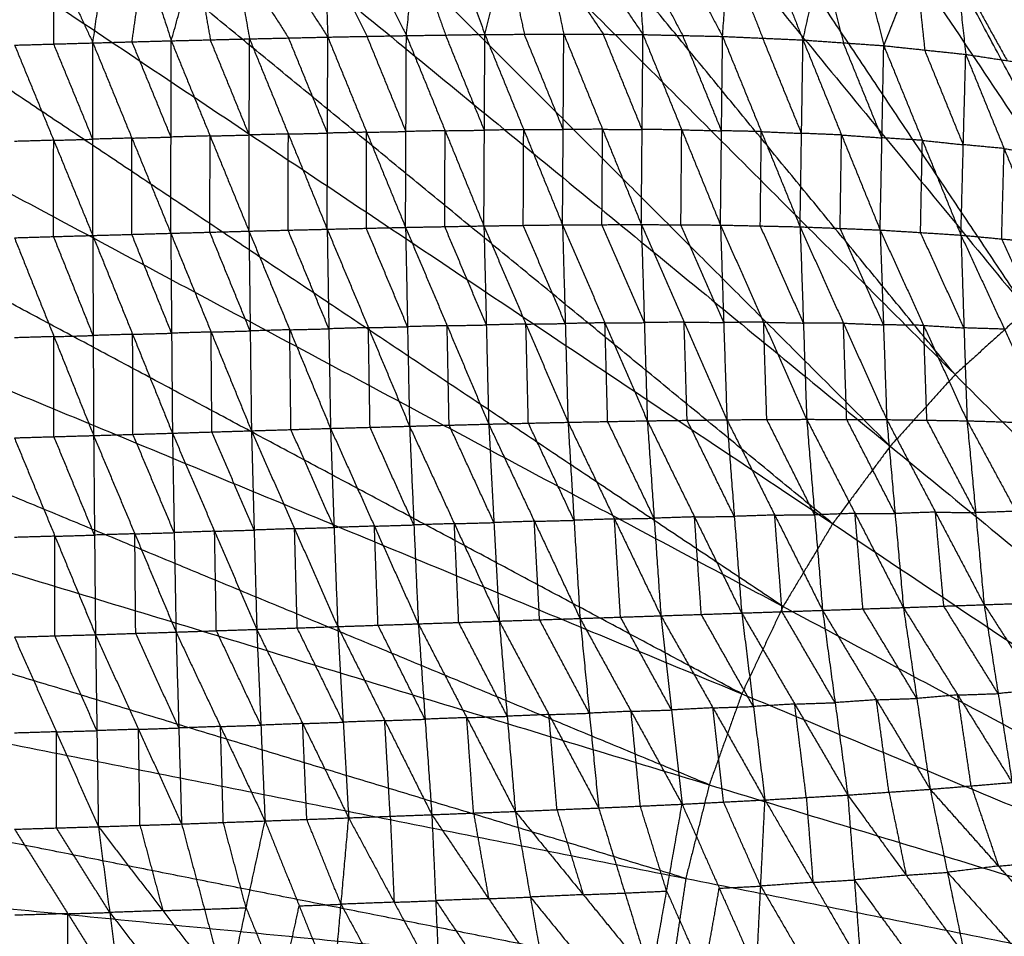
# Model space of a CAD drawing. Header units: millimetres. Extents: x -106 to 110, y -96 to 120.
# Tile 729 of 1020: x -20 to -7, y 14 to 26. Entities that reach past the tile are written whole.
import ezdxf

# ---------------------------------------------------------------- set-up
doc = ezdxf.new("R2010")
doc.units = ezdxf.units.MM
doc.header["$MEASUREMENT"] = 0
doc.layers.add('Default', color=7, linetype='Continuous', true_color=0x000000)

msp = doc.modelspace()

# ---------------------------------------------------------------- linework, layer by layer
at = {"layer": 'Default'}
for points in [[(-3.281, 24.268, 3.735), (-5.215, 30.645, 3.742), (-7.15, 37.022, 3.749)], [(-8.381, 36.581, 3.749), (-3.281, 24.268, 3.735), (1.819, 11.955, 3.722)], [(-4.463, 23.709, 3.735), (-7.013, 29.866, 3.742), (-9.564, 36.022, 3.749)], [(-10.746, 35.463, 3.749), (-4.463, 23.709, 3.735), (1.819, 11.955, 3.722)], [(-5.585, 23.037, 3.735), (-8.726, 28.914, 3.742), (-11.868, 34.79, 3.749)], [(-12.99, 34.118, 3.749), (-5.585, 23.037, 3.735), (1.819, 11.955, 3.722)], [(-6.636, 22.258, 3.735), (-10.338, 27.798, 3.742), (-14.04, 33.339, 3.749)], [(-15.091, 32.56, 3.749), (-6.636, 22.258, 3.735), (1.819, 11.955, 3.722)], [(-7.605, 21.379, 3.735), (-11.832, 26.53, 3.742), (-16.06, 31.682, 3.749)], [(-17.029, 30.803, 3.749), (-7.605, 21.379, 3.735), (1.819, 11.955, 3.722)], [(-8.483, 20.41, 3.735), (-13.195, 25.122, 3.742), (-17.907, 29.834, 3.749)], [(-18.785, 28.865, 3.749), (-8.483, 20.41, 3.735), (1.819, 11.955, 3.722)], [(-15.036, 25.971, -1.899), (-14.915, 27.13, -0.942), (-14.795, 28.288, 0.015)], [(-14.795, 28.288, 0.015), (-14.384, 27.137, -0.94), (-13.973, 25.986, -1.895)], [(-13.973, 25.986, -1.895), (-13.687, 27.146, -0.941), (-13.402, 28.307, 0.013)], [(-13.402, 28.307, 0.013), (-13.153, 27.149, -0.936), (-12.904, 25.992, -1.886)], [(-13.402, 28.307, 0.013), (-12.617, 27.146, -0.929), (-11.832, 25.985, -1.871)], [(-12.001, 28.304, 0.011), (-11.917, 27.145, -0.93), (-11.832, 25.985, -1.871)], [(-12.001, 28.304, 0.011), (-11.377, 27.132, -0.919), (-10.754, 25.96, -1.849)], [(-10.754, 25.96, -1.849), (-10.672, 27.114, -0.919), (-10.59, 28.268, 0.01)], [(-10.59, 28.268, 0.01), (-10.127, 27.09, -0.904), (-9.665, 25.912, -1.818)], [(-20.337, 28.151, 0.023), (-19.809, 27.011, -0.935), (-19.281, 25.872, -1.894)], [(-19.281, 25.872, -1.894), (-19.117, 27.031, -0.937), (-18.954, 28.189, 0.02)], [(-18.954, 28.189, 0.02), (-18.587, 27.045, -0.938), (-18.22, 25.901, -1.896)], [(-18.22, 25.901, -1.896), (-17.894, 27.064, -0.939), (-17.568, 28.226, 0.018)], [(-17.568, 28.226, 0.018), (-17.364, 27.077, -0.94), (-17.16, 25.927, -1.899)], [(-17.568, 28.226, 0.018), (-16.834, 27.089, -0.941), (-16.1, 25.951, -1.9)], [(-16.183, 28.26, 0.016), (-16.142, 27.105, -0.942), (-16.1, 25.951, -1.9)], [(-16.183, 28.26, 0.016), (-15.61, 27.115, -0.941), (-15.036, 25.971, -1.899)], [(-9.665, 25.912, -1.818), (-9.413, 27.047, -0.904), (-9.16, 28.183, 0.009)], [(-9.16, 28.183, 0.009), (-8.865, 27.009, -0.884), (-8.571, 25.835, -1.777)], [(-8.571, 25.835, -1.777), (-8.14, 26.931, -0.885), (-7.71, 28.027, 0.008)], [(-7.71, 28.027, 0.008), (-7.586, 26.872, -0.859), (-7.461, 25.717, -1.725)], [(-7.71, 28.027, 0.008), (-7.024, 26.787, -0.828), (-6.339, 25.547, -1.663)], [(-9.262, 19.36, 3.735), (-14.413, 23.587, 3.742), (-19.564, 27.815, 3.749)], [(-17.364, 27.077, -0.94), (-16.997, 26.508, -1.42), (-16.63, 25.939, -1.899)], [(-16.142, 27.105, -0.942), (-15.855, 26.533, -1.421), (-15.568, 25.961, -1.899)], [(-14.915, 27.13, -0.942), (-14.71, 26.554, -1.419), (-14.504, 25.979, -1.897)], [(-13.687, 27.146, -0.941), (-13.563, 26.568, -1.416), (-13.438, 25.989, -1.89)], [(-13.153, 27.149, -0.936), (-12.761, 26.569, -1.408), (-12.368, 25.989, -1.879)], [(-11.917, 27.145, -0.93), (-11.605, 26.559, -1.395), (-11.293, 25.972, -1.86)], [(-10.672, 27.114, -0.919), (-10.441, 26.525, -1.376), (-10.209, 25.936, -1.833)], [(-19.811, 25.857, -1.893), (-19.81, 26.434, -1.414), (-19.809, 27.011, -0.935)], [(-18.751, 25.887, -1.895), (-18.669, 26.466, -1.416), (-18.587, 27.045, -0.938)], [(-17.894, 27.064, -0.939), (-17.792, 26.489, -1.418), (-17.69, 25.914, -1.897)], [(-9.413, 27.047, -0.904), (-9.265, 26.46, -1.351), (-9.118, 25.873, -1.797)], [(-8.14, 26.931, -0.885), (-8.078, 26.354, -1.318), (-8.016, 25.776, -1.751)], [(-7.586, 26.872, -0.859), (-7.243, 26.252, -1.276), (-6.9, 25.632, -1.694)], [(-20.344, 26.764, 3.749), (-9.262, 19.36, 3.735), (1.819, 11.955, 3.722)], [(-20.341, 25.842, -1.893), (-19.811, 25.857, -1.893), (-19.281, 25.872, -1.894)], [(-19.283, 23.264, -2.895), (-19.282, 24.568, -2.394), (-19.281, 25.872, -1.894)], [(-19.281, 25.872, -1.894), (-18.751, 25.887, -1.895), (-18.22, 25.901, -1.896)], [(-19.281, 25.872, -1.894), (-18.753, 24.583, -2.396), (-18.226, 23.294, -2.899)], [(-18.223, 24.597, -2.397), (-18.487, 25.242, -2.146), (-18.751, 25.887, -1.895)], [(-18.226, 23.294, -2.899), (-18.223, 24.597, -2.397), (-18.22, 25.901, -1.896)], [(-18.22, 25.901, -1.896), (-17.69, 25.914, -1.897), (-17.16, 25.927, -1.899)], [(-18.22, 25.901, -1.896), (-17.694, 24.612, -2.4), (-17.167, 23.323, -2.903)], [(-17.164, 24.625, -2.401), (-17.427, 25.27, -2.149), (-17.69, 25.914, -1.897)], [(-17.167, 23.323, -2.903), (-17.164, 24.625, -2.401), (-17.16, 25.927, -1.899)], [(-17.16, 25.927, -1.899), (-16.63, 25.939, -1.899), (-16.1, 25.951, -1.9)], [(-17.16, 25.927, -1.899), (-16.634, 24.638, -2.403), (-16.108, 23.349, -2.907)], [(-16.104, 24.65, -2.404), (-16.367, 25.295, -2.151), (-16.63, 25.939, -1.899)], [(-16.108, 23.349, -2.907), (-16.104, 24.65, -2.404), (-16.1, 25.951, -1.9)], [(-16.1, 25.951, -1.9), (-15.568, 25.961, -1.899), (-15.036, 25.971, -1.899)], [(-16.1, 25.951, -1.9), (-15.574, 24.662, -2.404), (-15.047, 23.374, -2.909)], [(-15.041, 24.672, -2.404), (-15.305, 25.317, -2.152), (-15.568, 25.961, -1.899)], [(-15.047, 23.374, -2.909), (-15.041, 24.672, -2.404), (-15.036, 25.971, -1.899)], [(-15.036, 25.971, -1.899), (-14.504, 25.979, -1.897), (-13.973, 25.986, -1.895)], [(-15.036, 25.971, -1.899), (-14.511, 24.683, -2.402), (-13.986, 23.394, -2.906)], [(-13.979, 24.69, -2.4), (-14.242, 25.334, -2.148), (-14.504, 25.979, -1.897)], [(-13.986, 23.394, -2.906), (-13.979, 24.69, -2.4), (-13.973, 25.986, -1.895)], [(-13.973, 25.986, -1.895), (-13.438, 25.989, -1.89), (-12.904, 25.992, -1.886)], [(-13.973, 25.986, -1.895), (-13.447, 24.697, -2.395), (-12.921, 23.408, -2.896)], [(-12.912, 24.7, -2.391), (-13.175, 25.344, -2.141), (-13.438, 25.989, -1.89)], [(-12.921, 23.408, -2.896), (-12.912, 24.7, -2.391), (-12.904, 25.992, -1.886)], [(-12.904, 25.992, -1.886), (-12.379, 24.702, -2.382), (-11.854, 23.412, -2.878)], [(-12.904, 25.992, -1.886), (-12.368, 25.989, -1.879), (-11.832, 25.985, -1.871)], [(-11.843, 24.699, -2.374), (-12.106, 25.344, -2.127), (-12.368, 25.989, -1.879)], [(-11.854, 23.412, -2.878), (-11.843, 24.699, -2.374), (-11.832, 25.985, -1.871)], [(-11.832, 25.985, -1.871), (-11.307, 24.695, -2.36), (-10.782, 23.405, -2.848)], [(-11.832, 25.985, -1.871), (-11.293, 25.972, -1.86), (-10.754, 25.96, -1.849)], [(-10.768, 24.682, -2.348), (-11.03, 25.327, -2.104), (-11.293, 25.972, -1.86)], [(-10.782, 23.405, -2.848), (-10.768, 24.682, -2.348), (-10.754, 25.96, -1.849)], [(-10.754, 25.96, -1.849), (-10.229, 24.671, -2.327), (-9.704, 23.381, -2.804)], [(-10.754, 25.96, -1.849), (-10.209, 25.936, -1.833), (-9.665, 25.912, -1.818)], [(-9.684, 24.647, -2.311), (-9.947, 25.291, -2.072), (-10.209, 25.936, -1.833)], [(-9.704, 23.381, -2.804), (-9.684, 24.647, -2.311), (-9.665, 25.912, -1.818)], [(-9.665, 25.912, -1.818), (-9.143, 24.625, -2.281), (-8.62, 23.338, -2.745)], [(-9.665, 25.912, -1.818), (-9.118, 25.873, -1.797), (-8.571, 25.835, -1.777)], [(-8.595, 24.586, -2.261), (-8.857, 25.23, -2.029), (-9.118, 25.873, -1.797)], [(-20.341, 25.842, -1.893), (-19.812, 24.553, -2.394), (-19.283, 23.264, -2.895)], [(-19.282, 24.568, -2.394), (-19.546, 25.213, -2.144), (-19.811, 25.857, -1.893)], [(-8.62, 23.338, -2.745), (-8.595, 24.586, -2.261), (-8.571, 25.835, -1.777)], [(-8.571, 25.835, -1.777), (-8.048, 24.552, -2.223), (-7.526, 23.269, -2.67)], [(-8.571, 25.835, -1.777), (-8.016, 25.776, -1.751), (-7.461, 25.717, -1.725)], [(-7.494, 24.493, -2.197), (-7.755, 25.135, -1.974), (-8.016, 25.776, -1.751)], [(-9.935, 18.238, 3.735), (-15.475, 21.94, 3.742), (-21.016, 25.642, 3.749)], [(-7.526, 23.269, -2.67), (-7.494, 24.493, -2.197), (-7.461, 25.717, -1.725)], [(-7.461, 25.717, -1.725), (-6.941, 24.441, -2.152), (-6.422, 23.165, -2.578)], [(-7.461, 25.717, -1.725), (-6.9, 25.632, -1.694), (-6.339, 25.547, -1.663)], [(-15.574, 24.662, -2.404), (-15.308, 24.667, -2.404), (-15.041, 24.672, -2.404)], [(-14.511, 24.683, -2.402), (-14.776, 24.677, -2.403), (-15.041, 24.672, -2.404)], [(-14.516, 23.384, -2.907), (-14.514, 24.033, -2.655), (-14.511, 24.683, -2.402)], [(-14.511, 24.683, -2.402), (-14.245, 24.686, -2.401), (-13.979, 24.69, -2.4)], [(-13.447, 24.697, -2.395), (-13.713, 24.693, -2.398), (-13.979, 24.69, -2.4)], [(-13.453, 23.401, -2.901), (-13.45, 24.049, -2.648), (-13.447, 24.697, -2.395)], [(-13.447, 24.697, -2.395), (-13.18, 24.698, -2.393), (-12.912, 24.7, -2.391)], [(-12.379, 24.702, -2.382), (-12.646, 24.701, -2.386), (-12.912, 24.7, -2.391)], [(-12.388, 23.41, -2.887), (-12.383, 24.056, -2.634), (-12.379, 24.702, -2.382)], [(-12.379, 24.702, -2.382), (-12.111, 24.7, -2.378), (-11.843, 24.699, -2.374)], [(-11.307, 24.695, -2.36), (-11.575, 24.697, -2.367), (-11.843, 24.699, -2.374)], [(-11.318, 23.408, -2.863), (-11.313, 24.052, -2.611), (-11.307, 24.695, -2.36)], [(-11.307, 24.695, -2.36), (-11.037, 24.689, -2.354), (-10.768, 24.682, -2.348)], [(-10.229, 24.671, -2.327), (-10.498, 24.676, -2.337), (-10.768, 24.682, -2.348)], [(-10.243, 23.393, -2.826), (-10.236, 24.032, -2.576), (-10.229, 24.671, -2.327)], [(-10.229, 24.671, -2.327), (-9.957, 24.659, -2.319), (-9.684, 24.647, -2.311)], [(-19.812, 24.553, -2.394), (-20.077, 24.545, -2.394), (-20.343, 24.538, -2.394)], [(-19.813, 23.249, -2.895), (-19.813, 23.901, -2.644), (-19.812, 24.553, -2.394)], [(-19.812, 24.553, -2.394), (-19.547, 24.56, -2.394), (-19.282, 24.568, -2.394)], [(-18.753, 24.583, -2.396), (-19.018, 24.575, -2.395), (-19.282, 24.568, -2.394)], [(-18.754, 23.279, -2.897), (-18.754, 23.931, -2.647), (-18.753, 24.583, -2.396)], [(-18.753, 24.583, -2.396), (-18.488, 24.59, -2.397), (-18.223, 24.597, -2.397)], [(-17.694, 24.612, -2.4), (-17.959, 24.605, -2.399), (-18.223, 24.597, -2.397)], [(-17.697, 23.308, -2.901), (-17.695, 23.96, -2.65), (-17.694, 24.612, -2.4)], [(-17.694, 24.612, -2.4), (-17.429, 24.618, -2.4), (-17.164, 24.625, -2.401)], [(-16.634, 24.638, -2.403), (-16.899, 24.632, -2.402), (-17.164, 24.625, -2.401)], [(-16.638, 23.336, -2.905), (-16.636, 23.987, -2.654), (-16.634, 24.638, -2.403)], [(-16.634, 24.638, -2.403), (-16.369, 24.644, -2.403), (-16.104, 24.65, -2.404)], [(-15.574, 24.662, -2.404), (-15.839, 24.656, -2.404), (-16.104, 24.65, -2.404)], [(-15.578, 23.362, -2.908), (-15.576, 24.012, -2.656), (-15.574, 24.662, -2.404)], [(-9.143, 24.625, -2.281), (-9.413, 24.636, -2.296), (-9.684, 24.647, -2.311)], [(-9.162, 23.36, -2.775), (-9.152, 23.992, -2.528), (-9.143, 24.625, -2.281)], [(-9.143, 24.625, -2.281), (-8.869, 24.606, -2.271), (-8.595, 24.586, -2.261)], [(-8.048, 24.552, -2.223), (-8.322, 24.569, -2.242), (-8.595, 24.586, -2.261)], [(-8.073, 23.304, -2.707), (-8.061, 23.928, -2.465), (-8.048, 24.552, -2.223)], [(-8.048, 24.552, -2.223), (-7.771, 24.523, -2.21), (-7.494, 24.493, -2.197)], [(-21.688, 24.52, 3.749), (-9.935, 18.238, 3.735), (1.819, 11.955, 3.722)], [(-6.941, 24.441, -2.152), (-7.217, 24.467, -2.175), (-7.494, 24.493, -2.197)], [(-6.974, 23.217, -2.624), (-6.958, 23.829, -2.388), (-6.941, 24.441, -2.152)], [(-6.941, 24.441, -2.152), (-6.661, 24.399, -2.136), (-6.38, 24.356, -2.121)], [(-10.494, 17.056, 3.735), (-16.371, 20.197, 3.742), (-22.248, 23.338, 3.749)], [(-17.167, 23.323, -2.903), (-16.638, 23.336, -2.905), (-16.108, 23.349, -2.907)], [(-16.086, 22, -3.024), (-16.362, 22.668, -2.965), (-16.638, 23.336, -2.905)], [(-16.108, 23.349, -2.907), (-15.578, 23.362, -2.908), (-15.047, 23.374, -2.909)], [(-16.108, 23.349, -2.907), (-16.086, 22, -3.024), (-16.063, 20.651, -3.14)], [(-16.108, 23.349, -2.907), (-15.55, 22.015, -3.026), (-14.993, 20.681, -3.145)], [(-15.02, 22.028, -3.027), (-15.299, 22.695, -2.967), (-15.578, 23.362, -2.908)], [(-15.047, 23.374, -2.909), (-14.516, 23.384, -2.907), (-13.986, 23.394, -2.906)], [(-15.047, 23.374, -2.909), (-15.02, 22.028, -3.027), (-14.993, 20.681, -3.145)], [(-15.047, 23.374, -2.909), (-14.484, 22.042, -3.027), (-13.921, 20.709, -3.145)], [(-13.953, 22.052, -3.025), (-14.235, 22.718, -2.966), (-14.516, 23.384, -2.907)], [(-13.986, 23.394, -2.906), (-13.453, 23.401, -2.901), (-12.921, 23.408, -2.896)], [(-13.986, 23.394, -2.906), (-13.953, 22.052, -3.025), (-13.921, 20.709, -3.145)], [(-13.986, 23.394, -2.906), (-13.417, 22.064, -3.022), (-12.847, 20.734, -3.138)], [(-12.884, 22.071, -3.017), (-13.169, 22.736, -2.959), (-13.453, 23.401, -2.901)], [(-12.921, 23.408, -2.896), (-12.388, 23.41, -2.887), (-11.854, 23.412, -2.878)], [(-12.921, 23.408, -2.896), (-12.884, 22.071, -3.017), (-12.847, 20.734, -3.138)], [(-12.921, 23.408, -2.896), (-12.347, 22.081, -3.009), (-11.773, 20.754, -3.122)], [(-11.813, 22.083, -3), (-12.101, 22.747, -2.943), (-12.388, 23.41, -2.887)], [(-11.854, 23.412, -2.878), (-11.813, 22.083, -3), (-11.773, 20.754, -3.122)], [(-11.854, 23.412, -2.878), (-11.318, 23.408, -2.863), (-10.782, 23.405, -2.848)], [(-11.854, 23.412, -2.878), (-11.275, 22.09, -2.985), (-10.695, 20.768, -3.093)], [(-10.739, 22.086, -2.97), (-11.028, 22.747, -2.917), (-11.318, 23.408, -2.863)], [(-10.782, 23.405, -2.848), (-10.739, 22.086, -2.97), (-10.695, 20.768, -3.093)], [(-10.782, 23.405, -2.848), (-10.243, 23.393, -2.826), (-9.704, 23.381, -2.804)], [(-10.782, 23.405, -2.848), (-10.198, 22.089, -2.948), (-9.615, 20.774, -3.049)], [(-9.659, 22.078, -2.927), (-9.951, 22.735, -2.876), (-10.243, 23.393, -2.826)], [(-9.704, 23.381, -2.804), (-9.659, 22.078, -2.927), (-9.615, 20.774, -3.049)], [(-9.704, 23.381, -2.804), (-9.162, 23.36, -2.775), (-8.62, 23.338, -2.745)], [(-9.704, 23.381, -2.804), (-9.117, 22.076, -2.896), (-8.531, 20.77, -2.988)], [(-8.575, 22.054, -2.867), (-8.869, 22.707, -2.821), (-9.162, 23.36, -2.775)], [(-8.62, 23.338, -2.745), (-8.575, 22.054, -2.867), (-8.531, 20.77, -2.988)], [(-8.62, 23.338, -2.745), (-8.073, 23.304, -2.707), (-7.526, 23.269, -2.67)], [(-8.62, 23.338, -2.745), (-8.031, 22.046, -2.827), (-7.443, 20.754, -2.909)], [(-20.344, 23.233, -2.895), (-19.813, 23.249, -2.895), (-19.283, 23.264, -2.895)], [(-20.344, 23.233, -2.895), (-19.808, 21.894, -3.009), (-19.271, 20.554, -3.123)], [(-19.277, 21.909, -3.009), (-19.545, 22.579, -2.952), (-19.813, 23.249, -2.895)], [(-19.283, 23.264, -2.895), (-18.754, 23.279, -2.897), (-18.226, 23.294, -2.899)], [(-19.283, 23.264, -2.895), (-19.277, 21.909, -3.009), (-19.271, 20.554, -3.123)], [(-19.283, 23.264, -2.895), (-18.743, 21.925, -3.011), (-18.204, 20.586, -3.128)], [(-18.215, 21.94, -3.013), (-18.485, 22.609, -2.955), (-18.754, 23.279, -2.897)], [(-18.226, 23.294, -2.899), (-17.697, 23.308, -2.901), (-17.167, 23.323, -2.903)], [(-18.226, 23.294, -2.899), (-18.215, 21.94, -3.013), (-18.204, 20.586, -3.128)], [(-18.226, 23.294, -2.899), (-17.68, 21.956, -3.016), (-17.134, 20.619, -3.134)], [(-17.151, 21.971, -3.019), (-17.424, 22.639, -2.96), (-17.697, 23.308, -2.901)], [(-17.167, 23.323, -2.903), (-17.151, 21.971, -3.019), (-17.134, 20.619, -3.134)], [(-17.167, 23.323, -2.903), (-16.615, 21.987, -3.022), (-16.063, 20.651, -3.14)], [(-7.485, 22.012, -2.789), (-7.779, 22.658, -2.748), (-8.073, 23.304, -2.707)], [(-7.526, 23.269, -2.67), (-7.485, 22.012, -2.789), (-7.443, 20.754, -2.909)], [(-7.526, 23.269, -2.67), (-6.974, 23.217, -2.624), (-6.422, 23.165, -2.578)], [(-7.526, 23.269, -2.67), (-6.937, 21.995, -2.741), (-6.348, 20.721, -2.812)], [(-6.385, 21.943, -2.695), (-6.679, 22.58, -2.66), (-6.974, 23.217, -2.624)], [(-22.807, 22.156, 3.749), (-10.494, 17.056, 3.735), (1.819, 11.955, 3.722)], [(-6.636, 22.258, 3.735), (-7.12, 21.818, 3.735), (-7.605, 21.379, 3.735)], [(-15.55, 22.015, -3.026), (-15.818, 22.008, -3.025), (-16.086, 22, -3.024)], [(-15.55, 22.015, -3.026), (-15.285, 22.021, -3.026), (-15.02, 22.028, -3.027)], [(-15.528, 20.666, -3.143), (-15.539, 21.341, -3.084), (-15.55, 22.015, -3.026)], [(-14.484, 22.042, -3.027), (-14.752, 22.035, -3.027), (-15.02, 22.028, -3.027)], [(-14.484, 22.042, -3.027), (-14.219, 22.047, -3.026), (-13.953, 22.052, -3.025)], [(-14.457, 20.695, -3.145), (-14.47, 21.368, -3.086), (-14.484, 22.042, -3.027)], [(-13.417, 22.064, -3.022), (-13.685, 22.058, -3.023), (-13.953, 22.052, -3.025)], [(-13.417, 22.064, -3.022), (-13.15, 22.067, -3.019), (-12.884, 22.071, -3.017)], [(-13.384, 20.722, -3.141), (-13.4, 21.393, -3.081), (-13.417, 22.064, -3.022)], [(-12.347, 22.081, -3.009), (-12.616, 22.076, -3.013), (-12.884, 22.071, -3.017)], [(-12.347, 22.081, -3.009), (-12.08, 22.082, -3.004), (-11.813, 22.083, -3)], [(-12.31, 20.744, -3.13), (-12.328, 21.413, -3.069), (-12.347, 22.081, -3.009)], [(-11.275, 22.09, -2.985), (-11.544, 22.087, -2.992), (-11.813, 22.083, -3)], [(-11.234, 20.761, -3.107), (-11.254, 21.426, -3.046), (-11.275, 22.09, -2.985)], [(-11.275, 22.09, -2.985), (-11.007, 22.088, -2.978), (-10.739, 22.086, -2.97)], [(-10.198, 22.089, -2.948), (-10.469, 22.088, -2.959), (-10.739, 22.086, -2.97)], [(-10.155, 20.771, -3.071), (-10.177, 21.43, -3.01), (-10.198, 22.089, -2.948)], [(-10.198, 22.089, -2.948), (-9.929, 22.083, -2.937), (-9.659, 22.078, -2.927)], [(-9.117, 22.076, -2.896), (-9.388, 22.077, -2.911), (-9.659, 22.078, -2.927)], [(-9.073, 20.772, -3.019), (-9.095, 21.424, -2.957), (-9.117, 22.076, -2.896)], [(-9.117, 22.076, -2.896), (-8.846, 22.065, -2.881), (-8.575, 22.054, -2.867)], [(-8.031, 22.046, -2.827), (-8.303, 22.05, -2.847), (-8.575, 22.054, -2.867)], [(-7.987, 20.762, -2.949), (-8.009, 21.404, -2.888), (-8.031, 22.046, -2.827)], [(-8.031, 22.046, -2.827), (-7.758, 22.029, -2.808), (-7.485, 22.012, -2.789)], [(-6.937, 21.995, -2.741), (-7.211, 22.003, -2.765), (-7.485, 22.012, -2.789)], [(-19.808, 21.894, -3.009), (-20.076, 21.886, -3.009), (-20.344, 21.878, -3.009)], [(-19.808, 21.894, -3.009), (-19.542, 21.901, -3.009), (-19.277, 21.909, -3.009)], [(-19.808, 20.539, -3.123), (-19.808, 21.216, -3.066), (-19.808, 21.894, -3.009)], [(-18.743, 21.925, -3.011), (-19.01, 21.917, -3.01), (-19.277, 21.909, -3.009)], [(-18.743, 21.925, -3.011), (-18.479, 21.933, -3.012), (-18.215, 21.94, -3.013)], [(-18.738, 20.57, -3.125), (-18.74, 21.248, -3.068), (-18.743, 21.925, -3.011)], [(-17.68, 21.956, -3.016), (-17.947, 21.948, -3.015), (-18.215, 21.94, -3.013)], [(-17.68, 21.956, -3.016), (-17.415, 21.964, -3.017), (-17.151, 21.971, -3.019)], [(-17.669, 20.603, -3.131), (-17.675, 21.279, -3.074), (-17.68, 21.956, -3.016)], [(-16.615, 21.987, -3.022), (-16.883, 21.979, -3.02), (-17.151, 21.971, -3.019)], [(-16.615, 21.987, -3.022), (-16.35, 21.993, -3.023), (-16.086, 22, -3.024)], [(-16.599, 20.635, -3.137), (-16.607, 21.311, -3.08), (-16.615, 21.987, -3.022)], [(-7.605, 21.379, 3.735), (-8.044, 20.895, 3.735), (-8.483, 20.41, 3.735)], [(-10.934, 15.824, 3.735), (-17.091, 18.374, 3.742), (-23.247, 20.924, 3.749)], [(-16.063, 20.651, -3.14), (-15.528, 20.666, -3.143), (-14.993, 20.681, -3.145)], [(-14.993, 20.681, -3.145), (-14.457, 20.695, -3.145), (-13.921, 20.709, -3.145)], [(-14.993, 20.681, -3.145), (-14.934, 19.343, -2.992), (-14.874, 18.004, -2.839)], [(-14.993, 20.681, -3.145), (-14.386, 19.361, -2.991), (-13.779, 18.041, -2.838)], [(-13.85, 19.375, -2.991), (-14.153, 20.035, -3.068), (-14.457, 20.695, -3.145)], [(-13.921, 20.709, -3.145), (-13.384, 20.722, -3.141), (-12.847, 20.734, -3.138)], [(-13.921, 20.709, -3.145), (-13.85, 19.375, -2.991), (-13.779, 18.041, -2.838)], [(-13.921, 20.709, -3.145), (-13.303, 19.393, -2.987), (-12.684, 18.077, -2.83)], [(-12.766, 19.406, -2.984), (-13.075, 20.064, -3.063), (-13.384, 20.722, -3.141)], [(-12.847, 20.734, -3.138), (-12.31, 20.744, -3.13), (-11.773, 20.754, -3.122)], [(-12.847, 20.734, -3.138), (-12.766, 19.406, -2.984), (-12.684, 18.077, -2.83)], [(-12.847, 20.734, -3.138), (-12.218, 19.424, -2.976), (-11.589, 18.113, -2.814)], [(-11.681, 19.434, -2.968), (-11.995, 20.089, -3.049), (-12.31, 20.744, -3.13)], [(-11.773, 20.754, -3.122), (-11.234, 20.761, -3.107), (-10.695, 20.768, -3.093)], [(-11.773, 20.754, -3.122), (-11.681, 19.434, -2.968), (-11.589, 18.113, -2.814)], [(-11.773, 20.754, -3.122), (-11.134, 19.452, -2.954), (-10.495, 18.15, -2.787)], [(-10.595, 19.459, -2.94), (-10.915, 20.11, -3.023), (-11.234, 20.761, -3.107)], [(-10.695, 20.768, -3.093), (-10.155, 20.771, -3.071), (-9.615, 20.774, -3.049)], [(-10.695, 20.768, -3.093), (-10.595, 19.459, -2.94), (-10.495, 18.15, -2.787)], [(-10.695, 20.768, -3.093), (-10.048, 19.477, -2.919), (-9.4, 18.187, -2.746)], [(-9.507, 19.48, -2.897), (-9.831, 20.126, -2.984), (-10.155, 20.771, -3.071)], [(-9.615, 20.774, -3.049), (-9.507, 19.48, -2.897), (-9.4, 18.187, -2.746)], [(-9.615, 20.774, -3.049), (-9.073, 20.772, -3.019), (-8.531, 20.77, -2.988)], [(-9.615, 20.774, -3.049), (-8.96, 19.499, -2.869), (-8.305, 18.224, -2.689)], [(-8.418, 19.497, -2.839), (-8.745, 20.135, -2.929), (-9.073, 20.772, -3.019)], [(-8.531, 20.77, -2.988), (-8.418, 19.497, -2.839), (-8.305, 18.224, -2.689)], [(-8.531, 20.77, -2.988), (-7.987, 20.762, -2.949), (-7.443, 20.754, -2.909)], [(-8.531, 20.77, -2.988), (-7.871, 19.517, -2.802), (-7.212, 18.263, -2.617)], [(-7.327, 19.509, -2.763), (-7.657, 20.135, -2.856), (-7.987, 20.762, -2.949)], [(-7.443, 20.754, -2.909), (-7.327, 19.509, -2.763), (-7.212, 18.263, -2.617)], [(-7.443, 20.754, -2.909), (-6.895, 20.737, -2.861), (-6.348, 20.721, -2.812)], [(-7.443, 20.754, -2.909), (-6.78, 19.528, -2.719), (-6.117, 18.302, -2.528)], [(-20.344, 20.523, -3.123), (-19.808, 20.539, -3.123), (-19.271, 20.554, -3.123)], [(-19.259, 19.206, -2.973), (-19.533, 19.872, -3.048), (-19.808, 20.539, -3.123)], [(-19.271, 20.554, -3.123), (-18.738, 20.57, -3.125), (-18.204, 20.586, -3.128)], [(-19.271, 20.554, -3.123), (-19.259, 19.206, -2.973), (-19.246, 17.857, -2.823)], [(-19.271, 20.554, -3.123), (-18.713, 19.223, -2.975), (-18.155, 17.892, -2.827)], [(-18.18, 19.239, -2.977), (-18.459, 19.905, -3.051), (-18.738, 20.57, -3.125)], [(-18.204, 20.586, -3.128), (-17.669, 20.603, -3.131), (-17.134, 20.619, -3.134)], [(-18.204, 20.586, -3.128), (-18.18, 19.239, -2.977), (-18.155, 17.892, -2.827)], [(-18.204, 20.586, -3.128), (-17.633, 19.258, -2.98), (-17.062, 17.929, -2.832)], [(-17.098, 19.274, -2.983), (-17.384, 19.938, -3.057), (-17.669, 20.603, -3.131)], [(-17.134, 20.619, -3.134), (-16.599, 20.635, -3.137), (-16.063, 20.651, -3.14)], [(-17.134, 20.619, -3.134), (-17.098, 19.274, -2.983), (-17.062, 17.929, -2.832)], [(-17.134, 20.619, -3.134), (-16.55, 19.293, -2.985), (-15.966, 17.967, -2.837)], [(-16.015, 19.309, -2.989), (-16.307, 19.972, -3.063), (-16.599, 20.635, -3.137)], [(-16.063, 20.651, -3.14), (-16.015, 19.309, -2.989), (-15.966, 17.967, -2.837)], [(-16.063, 20.651, -3.14), (-15.469, 19.327, -2.99), (-14.874, 18.004, -2.839)], [(-14.934, 19.343, -2.992), (-15.231, 20.004, -3.067), (-15.528, 20.666, -3.143)], [(-20.344, 20.523, -3.123), (-19.795, 19.19, -2.973), (-19.246, 17.857, -2.823)], [(-8.483, 20.41, 3.735), (-8.873, 19.885, 3.735), (-9.262, 19.36, 3.735)], [(-23.688, 19.693, 3.749), (-10.934, 15.824, 3.735), (1.819, 11.955, 3.722)], [(-10.048, 19.477, -2.919), (-10.321, 19.468, -2.929), (-10.595, 19.459, -2.94)], [(-10.048, 19.477, -2.919), (-9.778, 19.479, -2.908), (-9.507, 19.48, -2.897)], [(-9.947, 18.168, -2.766), (-9.998, 18.823, -2.843), (-10.048, 19.477, -2.919)], [(-8.96, 19.499, -2.869), (-9.234, 19.49, -2.883), (-9.507, 19.48, -2.897)], [(-8.853, 18.206, -2.717), (-8.906, 18.852, -2.793), (-8.96, 19.499, -2.869)], [(-8.96, 19.499, -2.869), (-8.689, 19.498, -2.854), (-8.418, 19.497, -2.839)], [(-7.871, 19.517, -2.802), (-8.145, 19.507, -2.821), (-8.418, 19.497, -2.839)], [(-7.758, 18.244, -2.653), (-7.815, 18.88, -2.728), (-7.871, 19.517, -2.802)], [(-7.871, 19.517, -2.802), (-7.599, 19.513, -2.783), (-7.327, 19.509, -2.763)], [(-6.78, 19.528, -2.719), (-7.054, 19.518, -2.741), (-7.327, 19.509, -2.763)], [(-15.469, 19.327, -2.99), (-15.201, 19.335, -2.991), (-14.934, 19.343, -2.992)], [(-14.386, 19.361, -2.991), (-14.66, 19.352, -2.992), (-14.934, 19.343, -2.992)], [(-14.386, 19.361, -2.991), (-14.118, 19.368, -2.991), (-13.85, 19.375, -2.991)], [(-14.327, 18.022, -2.839), (-14.356, 18.692, -2.915), (-14.386, 19.361, -2.991)], [(-13.303, 19.393, -2.987), (-13.576, 19.384, -2.989), (-13.85, 19.375, -2.991)], [(-13.303, 19.393, -2.987), (-13.034, 19.399, -2.986), (-12.766, 19.406, -2.984)], [(-13.232, 18.059, -2.834), (-13.267, 18.726, -2.911), (-13.303, 19.393, -2.987)], [(-12.218, 19.424, -2.976), (-12.492, 19.415, -2.98), (-12.766, 19.406, -2.984)], [(-12.218, 19.424, -2.976), (-11.949, 19.429, -2.972), (-11.681, 19.434, -2.968)], [(-12.136, 18.095, -2.822), (-12.177, 18.759, -2.899), (-12.218, 19.424, -2.976)], [(-11.134, 19.452, -2.954), (-11.407, 19.443, -2.961), (-11.681, 19.434, -2.968)], [(-11.134, 19.452, -2.954), (-10.864, 19.455, -2.947), (-10.595, 19.459, -2.94)], [(-11.042, 18.132, -2.8), (-11.088, 18.792, -2.877), (-11.134, 19.452, -2.954)], [(-9.262, 19.36, 3.735), (-9.598, 18.799, 3.735), (-9.935, 18.238, 3.735)], [(-19.795, 19.19, -2.973), (-19.527, 19.198, -2.973), (-19.259, 19.206, -2.973)], [(-18.713, 19.223, -2.975), (-18.986, 19.215, -2.974), (-19.259, 19.206, -2.973)], [(-18.713, 19.223, -2.975), (-18.446, 19.231, -2.976), (-18.18, 19.239, -2.977)], [(-18.701, 17.875, -2.825), (-18.707, 18.549, -2.9), (-18.713, 19.223, -2.975)], [(-17.633, 19.258, -2.98), (-17.906, 19.249, -2.978), (-18.18, 19.239, -2.977)], [(-17.633, 19.258, -2.98), (-17.366, 19.266, -2.981), (-17.098, 19.274, -2.983)], [(-17.609, 17.911, -2.829), (-17.621, 18.584, -2.905), (-17.633, 19.258, -2.98)], [(-16.55, 19.293, -2.985), (-16.824, 19.283, -2.984), (-17.098, 19.274, -2.983)], [(-16.55, 19.293, -2.985), (-16.283, 19.301, -2.987), (-16.015, 19.309, -2.989)], [(-16.514, 17.948, -2.834), (-16.532, 18.62, -2.91), (-16.55, 19.293, -2.985)], [(-15.469, 19.327, -2.99), (-15.742, 19.318, -2.989), (-16.015, 19.309, -2.989)], [(-15.42, 17.985, -2.838), (-15.444, 18.656, -2.914), (-15.469, 19.327, -2.99)], [(-19.795, 19.19, -2.973), (-20.07, 19.182, -2.973), (-20.344, 19.174, -2.973)], [(-19.795, 17.841, -2.823), (-19.795, 18.516, -2.898), (-19.795, 19.19, -2.973)], [(-11.252, 14.555, 3.735), (-17.629, 16.49, 3.742), (-24.006, 18.424, 3.749)], [(-7.212, 18.263, -2.617), (-6.664, 18.283, -2.572), (-6.117, 18.302, -2.528)], [(-11.589, 18.113, -2.814), (-11.042, 18.132, -2.8), (-10.495, 18.15, -2.787)], [(-10.495, 18.15, -2.787), (-9.947, 18.168, -2.766), (-9.4, 18.187, -2.746)], [(-10.495, 18.15, -2.787), (-10.337, 16.884, -2.292), (-10.18, 15.619, -1.797)], [(-10.495, 18.15, -2.787), (-9.777, 16.917, -2.277), (-9.059, 15.685, -1.768)], [(-9.935, 18.238, 3.735), (-10.214, 17.647, 3.735), (-10.494, 17.056, 3.735)], [(-9.23, 16.936, -2.257), (-9.589, 17.552, -2.511), (-9.947, 18.168, -2.766)], [(-9.4, 18.187, -2.746), (-8.853, 18.206, -2.717), (-8.305, 18.224, -2.689)], [(-9.4, 18.187, -2.746), (-9.23, 16.936, -2.257), (-9.059, 15.685, -1.768)], [(-9.4, 18.187, -2.746), (-8.671, 16.975, -2.237), (-7.943, 15.763, -1.729)], [(-8.124, 16.993, -2.209), (-8.488, 17.599, -2.463), (-8.853, 18.206, -2.717)], [(-8.305, 18.224, -2.689), (-7.758, 18.244, -2.653), (-7.212, 18.263, -2.617)], [(-8.305, 18.224, -2.689), (-8.124, 16.993, -2.209), (-7.943, 15.763, -1.729)], [(-8.305, 18.224, -2.689), (-7.569, 17.04, -2.185), (-6.832, 15.855, -1.68)], [(-7.022, 17.059, -2.148), (-7.39, 17.651, -2.401), (-7.758, 18.244, -2.653)], [(-7.212, 18.263, -2.617), (-7.022, 17.059, -2.148), (-6.832, 15.855, -1.68)], [(-7.212, 18.263, -2.617), (-6.471, 17.114, -2.119), (-5.731, 15.965, -1.621)], [(-15.966, 17.967, -2.837), (-15.42, 17.985, -2.838), (-14.874, 18.004, -2.839)], [(-14.874, 18.004, -2.839), (-14.327, 18.022, -2.839), (-13.779, 18.041, -2.838)], [(-14.874, 18.004, -2.839), (-14.783, 16.712, -2.339), (-14.691, 15.419, -1.839)], [(-14.874, 18.004, -2.839), (-14.218, 16.733, -2.338), (-13.561, 15.463, -1.836)], [(-13.67, 16.752, -2.337), (-13.998, 17.387, -2.588), (-14.327, 18.022, -2.839)], [(-13.779, 18.041, -2.838), (-13.232, 18.059, -2.834), (-12.684, 18.077, -2.83)], [(-13.779, 18.041, -2.838), (-13.67, 16.752, -2.337), (-13.561, 15.463, -1.836)], [(-13.779, 18.041, -2.838), (-13.105, 16.775, -2.334), (-12.432, 15.51, -1.829)], [(-12.558, 16.793, -2.33), (-12.895, 17.426, -2.582), (-13.232, 18.059, -2.834)], [(-12.684, 18.077, -2.83), (-12.136, 18.095, -2.822), (-11.589, 18.113, -2.814)], [(-12.684, 18.077, -2.83), (-12.558, 16.793, -2.33), (-12.432, 15.51, -1.829)], [(-12.684, 18.077, -2.83), (-11.993, 16.819, -2.324), (-11.302, 15.561, -1.817)], [(-11.445, 16.837, -2.315), (-11.791, 17.466, -2.569), (-12.136, 18.095, -2.822)], [(-11.589, 18.113, -2.814), (-11.445, 16.837, -2.315), (-11.302, 15.561, -1.817)], [(-11.589, 18.113, -2.814), (-10.884, 16.866, -2.305), (-10.18, 15.619, -1.797)], [(-10.337, 16.884, -2.292), (-10.69, 17.508, -2.546), (-11.042, 18.132, -2.8)], [(-19.246, 17.857, -2.823), (-18.701, 17.875, -2.825), (-18.155, 17.892, -2.827)], [(-18.118, 16.593, -2.33), (-18.409, 17.234, -2.577), (-18.701, 17.875, -2.825)], [(-18.155, 17.892, -2.827), (-17.609, 17.911, -2.829), (-17.062, 17.929, -2.832)], [(-18.155, 17.892, -2.827), (-18.118, 16.593, -2.33), (-18.08, 15.293, -1.834)], [(-18.155, 17.892, -2.827), (-17.553, 16.613, -2.332), (-16.95, 15.334, -1.837)], [(-17.006, 16.631, -2.334), (-17.307, 17.271, -2.582), (-17.609, 17.911, -2.829)], [(-17.062, 17.929, -2.832), (-16.514, 17.948, -2.834), (-15.966, 17.967, -2.837)], [(-17.062, 17.929, -2.832), (-17.006, 16.631, -2.334), (-16.95, 15.334, -1.837)], [(-17.062, 17.929, -2.832), (-16.44, 16.653, -2.335), (-15.817, 15.376, -1.839)], [(-15.892, 16.672, -2.338), (-16.203, 17.31, -2.586), (-16.514, 17.948, -2.834)], [(-15.966, 17.967, -2.837), (-15.892, 16.672, -2.338), (-15.817, 15.376, -1.839)], [(-15.966, 17.967, -2.837), (-15.329, 16.693, -2.338), (-14.691, 15.419, -1.839)], [(-14.783, 16.712, -2.339), (-15.101, 17.348, -2.589), (-15.42, 17.985, -2.838)], [(-20.344, 17.825, -2.823), (-19.795, 17.841, -2.823), (-19.246, 17.857, -2.823)], [(-20.344, 17.825, -2.823), (-19.776, 16.541, -2.327), (-19.207, 15.256, -1.831)], [(-19.227, 16.557, -2.327), (-19.511, 17.199, -2.575), (-19.795, 17.841, -2.823)], [(-19.246, 17.857, -2.823), (-19.227, 16.557, -2.327), (-19.207, 15.256, -1.831)], [(-19.246, 17.857, -2.823), (-18.663, 16.575, -2.328), (-18.08, 15.293, -1.834)], [(-24.324, 17.155, 3.749), (-11.252, 14.555, 3.735), (1.819, 11.955, 3.722)], [(-6.471, 17.114, -2.119), (-6.747, 17.086, -2.134), (-7.022, 17.059, -2.148)], [(-10.494, 17.056, 3.735), (-10.714, 16.44, 3.735), (-10.934, 15.824, 3.735)], [(-9.777, 16.917, -2.277), (-9.503, 16.927, -2.267), (-9.23, 16.936, -2.257)], [(-8.671, 16.975, -2.237), (-8.95, 16.955, -2.247), (-9.23, 16.936, -2.257)], [(-8.671, 16.975, -2.237), (-8.398, 16.984, -2.223), (-8.124, 16.993, -2.209)], [(-8.501, 15.724, -1.748), (-8.586, 16.349, -1.993), (-8.671, 16.975, -2.237)], [(-7.569, 17.04, -2.185), (-7.846, 17.016, -2.197), (-8.124, 16.993, -2.209)], [(-7.569, 17.04, -2.185), (-7.295, 17.049, -2.167), (-7.022, 17.059, -2.148)], [(-7.388, 15.809, -1.705), (-7.478, 16.424, -1.945), (-7.569, 17.04, -2.185)], [(-11.993, 16.819, -2.324), (-12.276, 16.806, -2.327), (-12.558, 16.793, -2.33)], [(-11.993, 16.819, -2.324), (-11.719, 16.828, -2.32), (-11.445, 16.837, -2.315)], [(-11.867, 15.535, -1.823), (-11.93, 16.177, -2.073), (-11.993, 16.819, -2.324)], [(-10.884, 16.866, -2.305), (-11.165, 16.852, -2.31), (-11.445, 16.837, -2.315)], [(-10.884, 16.866, -2.305), (-10.611, 16.875, -2.299), (-10.337, 16.884, -2.292)], [(-10.741, 15.59, -1.807), (-10.813, 16.228, -2.056), (-10.884, 16.866, -2.305)], [(-9.777, 16.917, -2.277), (-10.057, 16.901, -2.284), (-10.337, 16.884, -2.292)], [(-9.62, 15.652, -1.782), (-9.698, 16.285, -2.03), (-9.777, 16.917, -2.277)], [(-16.44, 16.653, -2.335), (-16.166, 16.662, -2.337), (-15.892, 16.672, -2.338)], [(-15.329, 16.693, -2.338), (-15.61, 16.682, -2.338), (-15.892, 16.672, -2.338)], [(-15.329, 16.693, -2.338), (-15.056, 16.702, -2.339), (-14.783, 16.712, -2.339)], [(-15.254, 15.398, -1.839), (-15.291, 16.045, -2.088), (-15.329, 16.693, -2.338)], [(-14.218, 16.733, -2.338), (-14.5, 16.723, -2.339), (-14.783, 16.712, -2.339)], [(-14.218, 16.733, -2.338), (-13.944, 16.743, -2.338), (-13.67, 16.752, -2.337)], [(-14.126, 15.441, -1.838), (-14.172, 16.087, -2.088), (-14.218, 16.733, -2.338)], [(-13.105, 16.775, -2.334), (-13.388, 16.763, -2.335), (-13.67, 16.752, -2.337)], [(-13.105, 16.775, -2.334), (-12.832, 16.784, -2.332), (-12.558, 16.793, -2.33)], [(-12.996, 15.486, -1.833), (-13.051, 16.131, -2.083), (-13.105, 16.775, -2.334)], [(-19.776, 16.541, -2.327), (-20.059, 16.532, -2.327), (-20.343, 16.524, -2.326)], [(-19.776, 16.541, -2.327), (-19.501, 16.549, -2.327), (-19.227, 16.557, -2.327)], [(-19.775, 15.239, -1.831), (-19.775, 15.89, -2.079), (-19.776, 16.541, -2.327)], [(-18.663, 16.575, -2.328), (-18.945, 16.566, -2.328), (-19.227, 16.557, -2.327)], [(-18.663, 16.575, -2.328), (-18.39, 16.584, -2.329), (-18.118, 16.593, -2.33)], [(-18.644, 15.275, -1.832), (-18.653, 15.925, -2.08), (-18.663, 16.575, -2.328)], [(-17.553, 16.613, -2.332), (-17.835, 16.603, -2.331), (-18.118, 16.593, -2.33)], [(-17.553, 16.613, -2.332), (-17.28, 16.622, -2.333), (-17.006, 16.631, -2.334)], [(-17.515, 15.314, -1.835), (-17.534, 15.963, -2.083), (-17.553, 16.613, -2.332)], [(-16.44, 16.653, -2.335), (-16.723, 16.642, -2.335), (-17.006, 16.631, -2.334)], [(-16.384, 15.355, -1.838), (-16.412, 16.004, -2.087), (-16.44, 16.653, -2.335)], [(-11.444, 13.262, 3.735), (-17.98, 14.562, 3.742), (-24.515, 15.862, 3.749)], [(-10.934, 15.824, 3.735), (-11.093, 15.19, 3.735), (-11.252, 14.555, 3.735)], [(-9.059, 15.685, -1.768), (-8.501, 15.724, -1.748), (-7.943, 15.763, -1.729)], [(-7.943, 15.763, -1.729), (-7.388, 15.809, -1.705), (-6.832, 15.855, -1.68)], [(-7.943, 15.763, -1.729), (-7.709, 14.638, -0.865), (-7.476, 13.514, -0.001)], [(-7.943, 15.763, -1.729), (-7.018, 14.723, -0.865), (-6.094, 13.684, -0.002)], [(-7.388, 15.809, -1.705), (-7.203, 15.266, -1.285), (-7.018, 14.723, -0.865)], [(-11.302, 15.561, -1.817), (-10.741, 15.59, -1.807), (-10.18, 15.619, -1.797)], [(-10.295, 13.285, 0.001), (-10.238, 14.452, -0.898), (-10.18, 15.619, -1.797)], [(-10.18, 15.619, -1.797), (-9.62, 15.652, -1.782), (-9.059, 15.685, -1.768)], [(-10.18, 15.619, -1.797), (-9.53, 14.502, -0.898), (-8.88, 13.384, 0)], [(-9.62, 15.652, -1.782), (-9.575, 15.077, -1.34), (-9.53, 14.502, -0.898)], [(-9.059, 15.685, -1.768), (-8.97, 14.535, -0.884), (-8.88, 13.384, 0)], [(-9.059, 15.685, -1.768), (-8.268, 14.599, -0.884), (-7.476, 13.514, -0.001)], [(-8.501, 15.724, -1.748), (-8.384, 15.162, -1.316), (-8.268, 14.599, -0.884)], [(-13.561, 15.463, -1.836), (-12.996, 15.486, -1.833), (-12.432, 15.51, -1.829)], [(-12.996, 15.486, -1.833), (-12.818, 14.911, -1.375), (-12.64, 14.335, -0.917)], [(-12.432, 15.51, -1.829), (-11.867, 15.535, -1.823), (-11.302, 15.561, -1.817)], [(-12.432, 15.51, -1.829), (-12.076, 14.358, -0.914), (-11.72, 13.207, 0.002)], [(-11.511, 14.384, -0.907), (-11.689, 14.96, -1.365), (-11.867, 15.535, -1.823)], [(-11.72, 13.207, 0.002), (-11.511, 14.384, -0.907), (-11.302, 15.561, -1.817)], [(-11.302, 15.561, -1.817), (-10.799, 14.423, -0.908), (-10.295, 13.285, 0.001)], [(-10.238, 14.452, -0.898), (-10.489, 15.021, -1.352), (-10.741, 15.59, -1.807)], [(-18.08, 15.293, -1.834), (-17.515, 15.314, -1.835), (-16.95, 15.334, -1.837)], [(-17.461, 12.982, 0.008), (-17.206, 14.158, -0.914), (-16.95, 15.334, -1.837)], [(-16.95, 15.334, -1.837), (-16.384, 15.355, -1.838), (-15.817, 15.376, -1.839)], [(-16.95, 15.334, -1.837), (-16.487, 14.184, -0.915), (-16.024, 13.035, 0.006)], [(-15.92, 14.206, -0.916), (-16.152, 14.78, -1.377), (-16.384, 15.355, -1.838)], [(-16.024, 13.035, 0.006), (-15.92, 14.206, -0.916), (-15.817, 15.376, -1.839)], [(-15.817, 15.376, -1.839), (-15.254, 15.398, -1.839), (-14.691, 15.419, -1.839)], [(-15.817, 15.376, -1.839), (-15.202, 14.233, -0.917), (-14.586, 13.089, 0.005)], [(-15.254, 15.398, -1.839), (-15.228, 14.815, -1.378), (-15.202, 14.233, -0.917)], [(-14.691, 15.419, -1.839), (-14.126, 15.441, -1.838), (-13.561, 15.463, -1.836)], [(-14.691, 15.419, -1.839), (-14.639, 14.254, -0.917), (-14.586, 13.089, 0.005)], [(-14.691, 15.419, -1.839), (-13.922, 14.281, -0.918), (-13.153, 13.144, 0.003)], [(-14.126, 15.441, -1.838), (-14.024, 14.861, -1.378), (-13.922, 14.281, -0.918)], [(-13.561, 15.463, -1.836), (-13.357, 14.303, -0.917), (-13.153, 13.144, 0.003)], [(-13.561, 15.463, -1.836), (-12.64, 14.335, -0.917), (-11.72, 13.207, 0.002)], [(-20.342, 15.222, -1.83), (-19.775, 15.239, -1.831), (-19.207, 15.256, -1.831)], [(-20.342, 15.222, -1.83), (-19.62, 14.078, -0.91), (-18.899, 12.933, 0.01)], [(-19.053, 14.094, -0.91), (-19.414, 14.667, -1.371), (-19.775, 15.239, -1.831)], [(-19.207, 15.256, -1.831), (-18.644, 15.275, -1.832), (-18.08, 15.293, -1.834)], [(-19.207, 15.256, -1.831), (-19.053, 14.094, -0.91), (-18.899, 12.933, 0.01)], [(-19.207, 15.256, -1.831), (-18.334, 14.119, -0.911), (-17.461, 12.982, 0.008)], [(-18.644, 15.275, -1.832), (-18.489, 14.697, -1.372), (-18.334, 14.119, -0.911)], [(-18.08, 15.293, -1.834), (-17.771, 14.138, -0.913), (-17.461, 12.982, 0.008)], [(-17.206, 14.158, -0.914), (-17.361, 14.736, -1.375), (-17.515, 15.314, -1.835)], [(-7.018, 14.723, -0.865), (-7.364, 14.681, -0.865), (-7.709, 14.638, -0.865)], [(-7.018, 14.723, -0.865), (-6.741, 14.746, -0.853), (-6.463, 14.769, -0.841)], [(-24.707, 14.568, 3.749), (-11.444, 13.262, 3.735), (1.819, 11.955, 3.722)], [(-11.252, 14.555, 3.735), (-11.348, 13.909, 3.735), (-11.444, 13.262, 3.735)], [(-9.53, 14.502, -0.898), (-9.25, 14.518, -0.891), (-8.97, 14.535, -0.884)], [(-8.268, 14.599, -0.884), (-8.619, 14.567, -0.884), (-8.97, 14.535, -0.884)], [(-8.97, 14.535, -0.884), (-8.574, 13.992, -0.442), (-8.178, 13.449, -0.001)], [(-8.268, 14.599, -0.884), (-7.989, 14.619, -0.875), (-7.709, 14.638, -0.865)], [(-7.709, 14.638, -0.865), (-7.247, 14.118, -0.433), (-6.785, 13.599, -0.001)], [(-11.008, 13.246, 0.001), (-10.903, 13.834, -0.453), (-10.799, 14.423, -0.908)], [(-10.799, 14.423, -0.908), (-10.518, 14.437, -0.903), (-10.238, 14.452, -0.898)], [(-9.53, 14.502, -0.898), (-9.884, 14.477, -0.898), (-10.238, 14.452, -0.898)], [(-10.238, 14.452, -0.898), (-9.913, 13.893, -0.449), (-9.588, 13.335, 0)], [(-13.922, 14.281, -0.918), (-14.28, 14.268, -0.918), (-14.639, 14.254, -0.917)], [(-13.922, 14.281, -0.918), (-13.639, 14.292, -0.917), (-13.357, 14.303, -0.917)], [(-12.64, 14.335, -0.917), (-12.999, 14.319, -0.917), (-13.357, 14.303, -0.917)], [(-13.357, 14.303, -0.917), (-12.897, 13.739, -0.457), (-12.437, 13.175, 0.003)], [(-12.64, 14.335, -0.917), (-12.358, 14.347, -0.915), (-12.076, 14.358, -0.914)], [(-12.076, 14.358, -0.914), (-11.793, 14.371, -0.911), (-11.511, 14.384, -0.907)], [(-11.511, 14.384, -0.907), (-11.259, 13.815, -0.453), (-11.008, 13.246, 0.001)], [(-18.334, 14.119, -0.911), (-18.053, 14.129, -0.912), (-17.771, 14.138, -0.913)], [(-17.771, 14.138, -0.913), (-17.488, 14.148, -0.913), (-17.206, 14.158, -0.914)], [(-17.206, 14.158, -0.914), (-16.974, 13.583, -0.453), (-16.742, 13.009, 0.007)], [(-16.742, 13.009, 0.007), (-16.615, 13.597, -0.454), (-16.487, 14.184, -0.915)], [(-16.487, 14.184, -0.915), (-16.204, 14.195, -0.916), (-15.92, 14.206, -0.916)], [(-15.202, 14.233, -0.917), (-15.561, 14.219, -0.917), (-15.92, 14.206, -0.916)], [(-15.92, 14.206, -0.916), (-15.613, 13.634, -0.455), (-15.305, 13.062, 0.006)], [(-15.202, 14.233, -0.917), (-14.92, 14.243, -0.917), (-14.639, 14.254, -0.917)], [(-14.639, 14.254, -0.917), (-14.254, 13.685, -0.457), (-13.87, 13.116, 0.004)], [(-19.62, 14.078, -0.91), (-19.98, 14.067, -0.909), (-20.34, 14.056, -0.909)], [(-19.62, 14.078, -0.91), (-19.337, 14.086, -0.91), (-19.053, 14.094, -0.91)], [(-19.618, 12.911, 0.011), (-19.619, 13.494, -0.449), (-19.62, 14.078, -0.91)], [(-18.334, 14.119, -0.911), (-18.694, 14.107, -0.911), (-19.053, 14.094, -0.91)], [(-19.053, 14.094, -0.91), (-18.617, 13.526, -0.451), (-18.18, 12.958, 0.009)]]:
    msp.add_open_spline(points, degree=2, dxfattribs=at)

doc.saveas('drawing.dxf')
